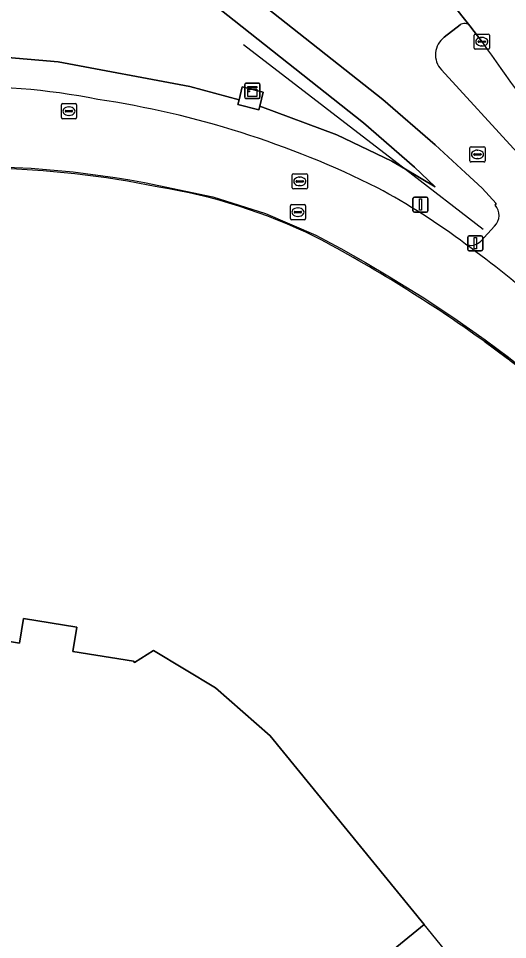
# Model space of a CAD drawing. Extents: x 155018 to 156648, y 383979 to 385733.
# Drawn here: x 156067.5 to 156099.8, y 384460.5 to 384521.3 of the extents above; entities that cross this region are included whole.
import ezdxf

# ---------------------------------------------------------------- set-up
doc = ezdxf.new("R2010")
doc.units = 0
for name, color, linetype in [('IMGEO_Berm_groen', 7, 'Continuous'), ('IMGEO_Brandkraan', 7, 'Continuous'), ('IMGEO_Erf', 7, 'Continuous'), ('IMGEO_Fietspad_open', 7, 'Continuous'), ('IMGEO_Groenvoorziening', 7, 'Continuous'), ('IMGEO_Hek', 7, 'Continuous'), ('IMGEO_Kast', 7, 'Continuous'), ('IMGEO_Kolk', 7, 'Continuous'), ('IMGEO_Lijnafwatering', 7, 'Continuous'), ('IMGEO_OVBaan_gesloten', 7, 'Continuous'), ('IMGEO_Pand', 7, 'Continuous'), ('IMGEO_Pand_overbouw', 7, 'Continuous'), ('IMGEO_Rijbaan_lokaal_gesloten', 7, 'Continuous'), ('IMGEO_Rioolput', 7, 'Continuous'), ('IMGEO_Terreindeel_open', 7, 'Continuous'), ('IMGEO_Verkeersbordpaal', 7, 'Continuous')]:
    doc.layers.add(name, color=color, linetype=linetype)

msp = doc.modelspace()

# ---------------------------------------------------------------- linework, layer by layer
at = {"layer": 'IMGEO_Berm_groen'}
for points in [[(156098.944, 384508.997), (156099.014, 384509.095), (156098.084, 384510.098), (156096.985, 384511.117), (156094.986, 384512.966), (156091.542, 384515.963), (156083.486, 384522.316)], [(156080.776, 384521.922), (156090.266, 384514.423), (156093.636, 384511.49), (156094.984, 384510.194), (156093.021, 384511.362), (156092.119, 384511.899), (156088.489, 384513.623), (156083.406, 384515.529), (156083.346, 384515.282), (156081.966, 384515.62), (156082.042, 384515.93), (156078.786, 384516.826), (156070.109, 384518.44), (156066.777, 384518.735)], [(156096.638, 384520.881), (156095.585, 384520.063)], [(156098.067, 384519.774), (156097.285, 384520.822)], [(156095.397, 384517.924), (156115.39, 384496.107), (156128.992, 384480.539)], [(156097.997, 384506.621), (156098.91, 384507.597)]]:
    msp.add_lwpolyline(points, dxfattribs=at)
for centre, radius, start, end in [((156096.925, 384520.456), 0.513, 45.4941, 124.08511), ((156096.452, 384518.909), 1.443, 126.90638, 223.0478), ((156314.359, 384672.405), 264.723, 215.20951, 218.99199), ((156064.441, 384474.455), 42.328, 78.72206, 92.56324), ((156063.549, 384454.838), 61.812, 63.45093, 81.46882), ((156070.13, 384470.796), 44.613, 52.96753, 61.85097), ((156098.185, 384508.315), 1.021, 315.28765, 41.92996), ((156097.354, 384507.195), 0.861, 245.63636, 318.23932)]:
    msp.add_arc(centre, radius, start, end, dxfattribs=at)
at = {"layer": 'IMGEO_Brandkraan'}
for p, q in [((156097.358, 384512.835), (156098.21, 384512.835)), ((156097.283, 384511.909), (156097.283, 384512.761)), ((156097.542, 384512.329), (156097.542, 384512.341)), ((156097.98, 384512.292), (156097.582, 384512.292)), ((156097.585, 384512.378), (156097.983, 384512.378)), ((156097.771, 384512.615), (156097.796, 384512.615)), ((156098.026, 384512.341), (156098.026, 384512.329)), ((156098.284, 384512.761), (156098.284, 384511.909)), ((156098.21, 384511.835), (156097.358, 384511.835)), ((156097.794, 384512.055), (156097.769, 384512.055))]:
    msp.add_line(p, q, dxfattribs=at)
for points in [[(156097.358, 384512.835), (156098.21, 384512.835)], [(156097.283, 384511.909), (156097.283, 384512.761)], [(156098.284, 384512.761), (156098.284, 384511.909)], [(156098.21, 384511.835), (156097.358, 384511.835)]]:
    msp.add_lwpolyline(points, dxfattribs=at)
for centre, radius, start, end in [((156097.36, 384512.759), 0.0765, 91.55205, 178.44795), ((156097.36, 384512.759), 0.0765, 91.55205, 178.44795), ((156098.208, 384512.759), 0.0765, 1.55205, 88.44795), ((156098.208, 384512.759), 0.0765, 1.55205, 88.44795), ((156097.582, 384512.338), 0.0403, 85.87752, 175.75265), ((156097.579, 384512.328), 0.0366, 178.93798, 274.71019), ((156097.983, 384512.335), 0.043, 264.86636, 352.45326), ((156097.987, 384512.34), 0.0386, 1.73085, 96.63898), ((156097.36, 384511.911), 0.0765, 181.55205, 268.44795), ((156097.36, 384511.911), 0.0765, 181.55205, 268.44795), ((156098.208, 384511.911), 0.0765, 271.55205, 358.44795), ((156098.208, 384511.911), 0.0765, 271.55205, 358.44795)]:
    msp.add_arc(centre, radius, start, end, dxfattribs=at)
for centre, major_axis, ratio, start_param, end_param in [((156097.77, 384512.335), (-0.387, 0.002), 0.722429, 4.712389, 7.853982), ((156097.795, 384512.335), (-0.39, 0.002), 0.717154, 1.570796, 4.712389)]:
    msp.add_ellipse(centre, major_axis=major_axis, ratio=ratio, start_param=start_param, end_param=end_param, dxfattribs=at)
at = {"layer": 'IMGEO_Erf'}
for points in [[(156099.77, 384498.866), (156098.217, 384500.005)], [(156063.56, 384480.74), (156067.551, 384480.091), (156067.816, 384481.72), (156071.339, 384481.147), (156071.079, 384479.548), (156075.086, 384478.908), (156075.141, 384478.817), (156076.406, 384479.607), (156080.499, 384477.146), (156084.101, 384473.986), (156094.274, 384461.531), (156087.282, 384455.833), (156108.769, 384429.395), (156115.777, 384435.076), (156144.238, 384400.117), (156147.018, 384396.083), (156149.48, 384391.485), (156150.373, 384386.318), (156149.952, 384381.433), (156148.431, 384376.933), (156146.387, 384372.637)]]:
    msp.add_lwpolyline(points, dxfattribs=at)
for centre, radius, start, end in [((156064.28, 384449.387), 62.053, 78.41532, 88.77898), ((156070.837, 384473.604), 37.046, 64.01677, 80.82962), ((156042.328, 384422.15), 95.839, 54.3268, 62.17194), ((156082.04, 384475.996), 28.938, 45.04137, 52.2146)]:
    msp.add_arc(centre, radius, start, end, dxfattribs=at)
at = {"layer": 'IMGEO_Fietspad_open'}
for points in [[(156090.351, 384523.96), (156088.922, 384526.21), (156087.909, 384528.025), (156085.537, 384524.923), (156083.486, 384522.316), (156091.542, 384515.963), (156094.986, 384512.966), (156096.985, 384511.117), (156098.084, 384510.098), (156099.014, 384509.095), (156098.944, 384508.997)], [(156097.285, 384520.822), (156094.866, 384523.866)], [(156095.585, 384520.063), (156096.638, 384520.881)], [(156128.992, 384480.539), (156115.39, 384496.107), (156095.397, 384517.924)], [(156098.91, 384507.597), (156097.997, 384506.621)]]:
    msp.add_lwpolyline(points, dxfattribs=at)
for centre, radius, start, end in [((156096.925, 384520.456), 0.513, 45.4941, 124.08511), ((156096.452, 384518.909), 1.443, 126.90638, 223.0478), ((156098.185, 384508.315), 1.021, 315.28765, 41.92996), ((156097.354, 384507.195), 0.861, 245.63636, 318.23932), ((156062.002, 384457.642), 60.026, 47.96133, 54.33564)]:
    msp.add_arc(centre, radius, start, end, dxfattribs=at)
at = {"layer": 'IMGEO_Groenvoorziening'}
msp.add_lwpolyline([(156066.777, 384518.735), (156070.109, 384518.44), (156078.786, 384516.826), (156082.042, 384515.93), (156082.252, 384516.788), (156083.632, 384516.45), (156083.406, 384515.529), (156088.489, 384513.623), (156092.119, 384511.899), (156093.021, 384511.362), (156094.984, 384510.194), (156093.636, 384511.49), (156090.266, 384514.423), (156080.776, 384521.922)], dxfattribs=at)
at = {"layer": 'IMGEO_Hek'}
for points in [[(156082.334, 384519.586), (156093.021, 384511.362)], [(156093.021, 384511.362), (156098.166, 384507.403)]]:
    msp.add_lwpolyline(points, dxfattribs=at)
at = {"layer": 'IMGEO_Kast'}
for p, q in [((156082.426, 384516.105), (156082.426, 384516.946)), ((156082.426, 384516.946), (156082.426, 384516.105)), ((156082.501, 384517.03), (156083.342, 384517.03)), ((156083.342, 384517.03), (156082.501, 384517.03)), ((156083.426, 384516.955), (156083.426, 384516.114)), ((156083.426, 384516.114), (156083.426, 384516.955)), ((156083.351, 384516.03), (156082.51, 384516.03)), ((156082.51, 384516.03), (156083.351, 384516.03))]:
    msp.add_line(p, q, dxfattribs=at)
for points in [[(156082.621, 384516.82), (156083.221, 384516.82), (156083.221, 384516.735), (156082.621, 384516.735), (156082.621, 384516.82)], [(156082.621, 384516.645), (156083.221, 384516.645), (156083.221, 384516.156), (156082.621, 384516.156), (156082.621, 384516.645)]]:
    msp.add_lwpolyline(points, dxfattribs=at)
msp.add_circle((156082.705, 384516.494), 0.0377, dxfattribs=at)
for centre, start, end in [((156082.504, 384516.952), 92.4484, 184.28452), ((156082.504, 384516.952), 92.4484, 184.28452), ((156083.348, 384516.952), 2.4484, 94.28452), ((156083.348, 384516.952), 2.4484, 94.28452), ((156082.504, 384516.108), 182.4484, 274.28452), ((156082.504, 384516.108), 182.4484, 274.28452), ((156083.348, 384516.108), 272.4484, 4.28452), ((156083.348, 384516.108), 272.4484, 4.28452)]:
    msp.add_arc(centre, 0.0779, start, end, dxfattribs=at)
at = {"layer": 'IMGEO_Kolk'}
for p, q in [((156097.566, 384519.348), (156097.566, 384520.2)), ((156097.641, 384520.274), (156098.493, 384520.274)), ((156098.567, 384520.2), (156098.567, 384519.348)), ((156097.825, 384519.768), (156097.825, 384519.78)), ((156098.263, 384519.731), (156097.865, 384519.731)), ((156097.868, 384519.817), (156098.266, 384519.817)), ((156098.054, 384520.054), (156098.079, 384520.054)), ((156098.309, 384519.78), (156098.309, 384519.768)), ((156098.493, 384519.274), (156097.641, 384519.274)), ((156098.077, 384519.494), (156098.052, 384519.494))]:
    msp.add_line(p, q, dxfattribs=at)
for points in [[(156097.566, 384519.348), (156097.566, 384520.2)], [(156097.641, 384520.274), (156098.493, 384520.274)], [(156098.567, 384520.2), (156098.567, 384519.348)], [(156098.493, 384519.274), (156097.641, 384519.274)]]:
    msp.add_lwpolyline(points, dxfattribs=at)
for centre, radius, start, end in [((156097.643, 384520.198), 0.0765, 91.55205, 178.44795), ((156097.643, 384520.198), 0.0765, 91.55205, 178.44795), ((156098.491, 384520.198), 0.0765, 1.55205, 88.44795), ((156098.491, 384520.198), 0.0765, 1.55205, 88.44795), ((156097.865, 384519.777), 0.0403, 85.87752, 175.75265), ((156097.862, 384519.767), 0.0366, 178.93798, 274.71019), ((156098.266, 384519.774), 0.043, 264.86636, 352.45326), ((156098.27, 384519.779), 0.0386, 1.73085, 96.63898), ((156097.643, 384519.35), 0.0765, 181.55205, 268.44795), ((156097.643, 384519.35), 0.0765, 181.55205, 268.44795), ((156098.491, 384519.35), 0.0765, 271.55205, 358.44795), ((156098.491, 384519.35), 0.0765, 271.55205, 358.44795)]:
    msp.add_arc(centre, radius, start, end, dxfattribs=at)
for centre, major_axis, ratio, start_param, end_param in [((156098.053, 384519.774), (-0.387, 0.002), 0.722429, 4.712389, 7.853982), ((156098.078, 384519.774), (-0.39, 0.002), 0.717154, 1.570796, 4.712389)]:
    msp.add_ellipse(centre, major_axis=major_axis, ratio=ratio, start_param=start_param, end_param=end_param, dxfattribs=at)
at = {"layer": 'IMGEO_Lijnafwatering'}
for points in [[(156054.52, 384510.689), (156055.448, 384510.862), (156056.378, 384511.021), (156057.31, 384511.165), (156060.044, 384511.414), (156062.787, 384511.541), (156065.532, 384511.547), (156068.32, 384511.429), (156071.099, 384511.185), (156073.865, 384510.817)], [(156073.865, 384510.817), (156074.831, 384510.658), (156075.795, 384510.484), (156076.756, 384510.295), (156080.314, 384509.541), (156083.78, 384508.443), (156087.123, 384507.011), (156088.761, 384506.126), (156090.382, 384505.209), (156091.984, 384504.261)], [(156091.984, 384504.261), (156094.121, 384502.93), (156096.223, 384501.543), (156098.287, 384500.102), (156099.841, 384498.963), (156100.785, 384498.2), (156101.696, 384497.397), (156102.573, 384496.557), (156106.986, 384492.038)]]:
    msp.add_lwpolyline(points, dxfattribs=at)
at = {"layer": 'IMGEO_OVBaan_gesloten'}
msp.add_lwpolyline([(156069.36, 384569.831), (156072.321, 384563.405), (156075.5, 384557.181), (156091.758, 384527.901), (156094.866, 384523.866), (156097.285, 384520.822), (156098.067, 384519.774)], dxfattribs=at)
msp.add_arc((156314.359, 384672.405), 264.723, 215.20951, 218.99199, dxfattribs=at)
at = {"layer": 'IMGEO_Pand'}
msp.add_lwpolyline([(156146.387, 384372.637), (156148.431, 384376.933), (156149.952, 384381.433), (156150.373, 384386.318), (156149.48, 384391.485), (156147.018, 384396.083), (156144.238, 384400.117), (156115.777, 384435.076), (156108.769, 384429.395), (156087.282, 384455.833), (156094.274, 384461.531), (156084.101, 384473.986), (156080.499, 384477.146), (156076.406, 384479.607), (156075.141, 384478.817), (156075.086, 384478.908), (156071.079, 384479.548), (156071.339, 384481.147), (156067.816, 384481.72), (156067.551, 384480.091), (156063.56, 384480.74)], dxfattribs=at)
at = {"layer": 'IMGEO_Pand_overbouw'}
msp.add_lwpolyline([(156115.777, 384435.076), (156094.274, 384461.531), (156087.282, 384455.833), (156108.769, 384429.395)], close=True, dxfattribs=at)
at = {"layer": 'IMGEO_Rijbaan_lokaal_gesloten'}
msp.add_lwpolyline([(156098.217, 384500.005), (156099.77, 384498.866)], dxfattribs=at)
for centre, radius, start, end in [((156064.441, 384474.455), 42.328, 78.72206, 92.56324), ((156063.549, 384454.838), 61.812, 63.45093, 81.46882), ((156064.28, 384449.387), 62.053, 78.41532, 88.77898), ((156070.837, 384473.604), 37.046, 64.01677, 80.82962), ((156070.13, 384470.796), 44.613, 52.96753, 61.85097), ((156042.328, 384422.15), 95.839, 54.3268, 62.17194), ((156062.002, 384457.642), 60.026, 47.96133, 54.33564), ((156082.04, 384475.996), 28.938, 45.04137, 52.2146)]:
    msp.add_arc(centre, radius, start, end, dxfattribs=at)
at = {"layer": 'IMGEO_Rioolput'}
for p, q in [((156070.315, 384514.764), (156070.315, 384515.616)), ((156070.39, 384515.69), (156071.242, 384515.69)), ((156070.803, 384515.47), (156070.828, 384515.47)), ((156071.316, 384515.616), (156071.316, 384514.764)), ((156071.242, 384514.69), (156070.39, 384514.69)), ((156070.574, 384515.184), (156070.574, 384515.196)), ((156071.012, 384515.147), (156070.614, 384515.147)), ((156070.617, 384515.233), (156071.015, 384515.233)), ((156070.826, 384514.91), (156070.801, 384514.91)), ((156071.058, 384515.196), (156071.058, 384515.184)), ((156085.628, 384511.055), (156086.48, 384511.055)), ((156085.553, 384510.129), (156085.553, 384510.981)), ((156085.812, 384510.549), (156085.812, 384510.561)), ((156086.25, 384510.512), (156085.852, 384510.512)), ((156085.855, 384510.598), (156086.253, 384510.598)), ((156086.041, 384510.835), (156086.066, 384510.835)), ((156086.296, 384510.561), (156086.296, 384510.549)), ((156086.554, 384510.981), (156086.554, 384510.129)), ((156086.48, 384510.055), (156085.628, 384510.055)), ((156086.064, 384510.275), (156086.039, 384510.275)), ((156085.431, 384508.101), (156085.431, 384508.953)), ((156085.506, 384509.027), (156086.358, 384509.027)), ((156085.733, 384508.57), (156086.131, 384508.57)), ((156085.919, 384508.807), (156085.944, 384508.807)), ((156086.432, 384508.953), (156086.432, 384508.101)), ((156086.358, 384508.027), (156085.506, 384508.027)), ((156085.69, 384508.521), (156085.69, 384508.533)), ((156086.128, 384508.484), (156085.73, 384508.484)), ((156085.942, 384508.247), (156085.917, 384508.247)), ((156086.174, 384508.533), (156086.174, 384508.521))]:
    msp.add_line(p, q, dxfattribs=at)
for points in [[(156070.315, 384514.764), (156070.315, 384515.616)], [(156070.39, 384515.69), (156071.242, 384515.69)], [(156071.316, 384515.616), (156071.316, 384514.764)], [(156071.242, 384514.69), (156070.39, 384514.69)], [(156085.628, 384511.055), (156086.48, 384511.055)], [(156085.553, 384510.129), (156085.553, 384510.981)], [(156086.554, 384510.981), (156086.554, 384510.129)], [(156086.48, 384510.055), (156085.628, 384510.055)], [(156085.431, 384508.101), (156085.431, 384508.953)], [(156085.506, 384509.027), (156086.358, 384509.027)], [(156086.432, 384508.953), (156086.432, 384508.101)], [(156086.358, 384508.027), (156085.506, 384508.027)]]:
    msp.add_lwpolyline(points, dxfattribs=at)
for centre, radius, start, end in [((156070.392, 384515.614), 0.0765, 91.55205, 178.44795), ((156070.392, 384515.614), 0.0765, 91.55205, 178.44795), ((156071.24, 384515.614), 0.0765, 1.55205, 88.44795), ((156071.24, 384515.614), 0.0765, 1.55205, 88.44795), ((156070.392, 384514.766), 0.0765, 181.55205, 268.44795), ((156070.392, 384514.766), 0.0765, 181.55205, 268.44795), ((156070.614, 384515.193), 0.0403, 85.87752, 175.75265), ((156070.611, 384515.183), 0.0366, 178.93798, 274.71019), ((156071.015, 384515.19), 0.043, 264.86636, 352.45326), ((156071.019, 384515.195), 0.0386, 1.73085, 96.63898), ((156071.24, 384514.766), 0.0765, 271.55205, 358.44795), ((156071.24, 384514.766), 0.0765, 271.55205, 358.44795), ((156085.63, 384510.979), 0.0765, 91.55205, 178.44795), ((156085.63, 384510.979), 0.0765, 91.55205, 178.44795), ((156086.478, 384510.979), 0.0765, 1.55205, 88.44795), ((156086.478, 384510.979), 0.0765, 1.55205, 88.44795), ((156085.852, 384510.558), 0.0403, 85.87752, 175.75265), ((156085.849, 384510.548), 0.0366, 178.93798, 274.71019), ((156086.253, 384510.555), 0.043, 264.86636, 352.45326), ((156086.257, 384510.56), 0.0386, 1.73085, 96.63898), ((156085.63, 384510.131), 0.0765, 181.55205, 268.44795), ((156085.63, 384510.131), 0.0765, 181.55205, 268.44795), ((156086.478, 384510.131), 0.0765, 271.55205, 358.44795), ((156086.478, 384510.131), 0.0765, 271.55205, 358.44795), ((156085.508, 384508.951), 0.0765, 91.55205, 178.44795), ((156085.508, 384508.951), 0.0765, 91.55205, 178.44795), ((156085.73, 384508.53), 0.0403, 85.87752, 175.75265), ((156086.135, 384508.532), 0.0386, 1.73085, 96.63898), ((156086.356, 384508.951), 0.0765, 1.55205, 88.44795), ((156086.356, 384508.951), 0.0765, 1.55205, 88.44795), ((156085.508, 384508.103), 0.0765, 181.55205, 268.44795), ((156085.508, 384508.103), 0.0765, 181.55205, 268.44795), ((156085.727, 384508.52), 0.0366, 178.93798, 274.71019), ((156086.131, 384508.527), 0.043, 264.86636, 352.45326), ((156086.356, 384508.103), 0.0765, 271.55205, 358.44795), ((156086.356, 384508.103), 0.0765, 271.55205, 358.44795)]:
    msp.add_arc(centre, radius, start, end, dxfattribs=at)
for centre, major_axis, ratio, start_param, end_param in [((156070.802, 384515.19), (-0.387, 0.002), 0.722429, 4.712389, 7.853982), ((156070.827, 384515.19), (-0.39, 0.002), 0.717154, 1.570796, 4.712389), ((156086.04, 384510.555), (-0.387, 0.002), 0.722429, 4.712389, 7.853982), ((156086.065, 384510.555), (-0.39, 0.002), 0.717154, 1.570796, 4.712389), ((156085.918, 384508.527), (-0.387, 0.002), 0.722429, 4.712389, 7.853982), ((156085.943, 384508.527), (-0.39, 0.002), 0.717154, 1.570796, 4.712389)]:
    msp.add_ellipse(centre, major_axis=major_axis, ratio=ratio, start_param=start_param, end_param=end_param, dxfattribs=at)
at = {"layer": 'IMGEO_Terreindeel_open'}
msp.add_lwpolyline([(156083.632, 384516.45), (156082.252, 384516.788), (156082.042, 384515.93), (156081.966, 384515.62), (156083.346, 384515.282), (156083.406, 384515.529)], close=True, dxfattribs=at)
at = {"layer": 'IMGEO_Verkeersbordpaal'}
for p, q in [((156093.526, 384508.623), (156093.526, 384509.423)), ((156093.526, 384509.423), (156093.526, 384508.623)), ((156093.626, 384509.523), (156094.416, 384509.523)), ((156094.416, 384509.523), (156093.626, 384509.523)), ((156094.516, 384509.423), (156094.516, 384508.623)), ((156094.516, 384508.623), (156094.516, 384509.423)), ((156094.416, 384508.523), (156093.626, 384508.523)), ((156093.626, 384508.523), (156094.416, 384508.523)), ((156097.139, 384506.072), (156097.139, 384506.872)), ((156097.139, 384506.872), (156097.139, 384506.072)), ((156097.239, 384506.972), (156098.029, 384506.972)), ((156098.029, 384506.972), (156097.239, 384506.972)), ((156098.129, 384506.872), (156098.129, 384506.072)), ((156098.129, 384506.072), (156098.129, 384506.872)), ((156098.029, 384505.972), (156097.239, 384505.972)), ((156097.239, 384505.972), (156098.029, 384505.972))]:
    msp.add_line(p, q, dxfattribs=at)
for points in [[(156093.946, 384509.398), (156094.096, 384509.398), (156094.096, 384508.648), (156093.946, 384508.648), (156093.946, 384509.398)], [(156097.559, 384506.847), (156097.709, 384506.847), (156097.709, 384506.097), (156097.559, 384506.097), (156097.559, 384506.847)]]:
    msp.add_lwpolyline(points, dxfattribs=at)
for centre, start, end in [((156093.626, 384509.423), 90, 180), ((156093.626, 384509.423), 90, 180), ((156094.416, 384509.423), 0, 90), ((156094.416, 384509.423), 360, 90), ((156093.626, 384508.623), 180, 270), ((156093.626, 384508.623), 180, 270), ((156094.416, 384508.623), 270, 0), ((156094.416, 384508.623), 270, 0), ((156097.239, 384506.872), 90, 180), ((156097.239, 384506.872), 90, 180), ((156098.029, 384506.872), 0, 90), ((156098.029, 384506.872), 360, 90), ((156097.239, 384506.072), 180, 270), ((156097.239, 384506.072), 180, 270), ((156098.029, 384506.072), 270, 0), ((156098.029, 384506.072), 270, 0)]:
    msp.add_arc(centre, 0.1, start, end, dxfattribs=at)

doc.saveas('drawing.dxf')
